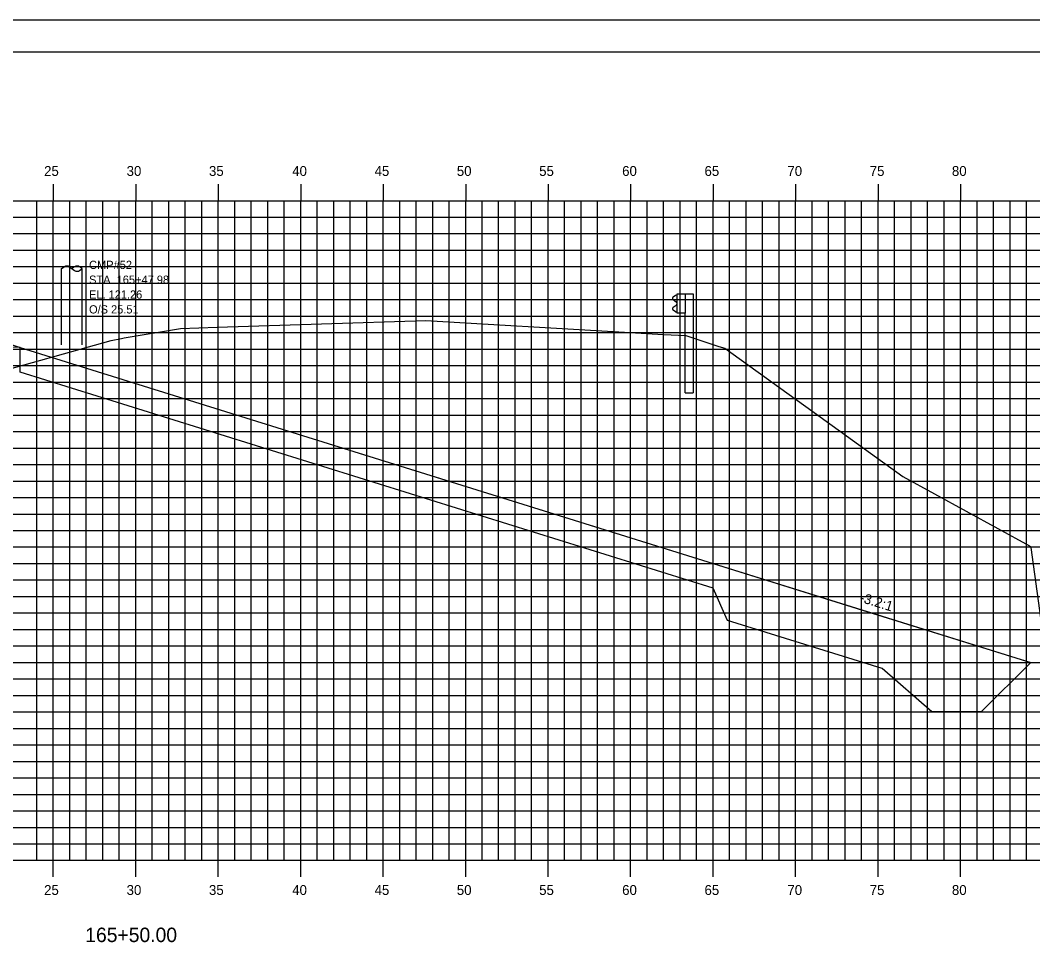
# Model space of a CAD drawing. Extents: x 850598 to 870284, y 366541 to 366651.
# Drawn here: x 854665.5 to 854726.9, y 366595.1 to 366651.2 of the extents above; entities that cross this region are included whole.
import ezdxf

# ---------------------------------------------------------------- set-up
doc = ezdxf.new("R2010")
doc.units = 0
for name, color, linetype in [('ANNOTATION', 7, 'Continuous'), ('BORDER', 7, 'Continuous'), ('D_Drainage_RipRap', 7, 'Continuous'), ('D_Roadway_Centerline', 7, 'Continuous'), ('D_Roadway_SlopeLines', 7, 'Continuous'), ('D_Roadway_SubGrade', 7, 'Continuous'), ('D_Text_Monospaced', 7, 'Continuous'), ('H_V ANNOTATION', 7, 'Continuous'), ('MAJOR', 7, 'Continuous'), ('MINOR', 7, 'Continuous'), ('PLOT BOUNDARY', 7, 'Continuous'), ('S_Guardrail_Beam', 7, 'Continuous'), ('S_Roadway_Centerline', 7, 'Continuous'), ('S_Utilities_Pole_Joint', 7, 'Continuous')]:
    doc.layers.add(name, color=color, linetype=linetype)

msp = doc.modelspace()

# ---------------------------------------------------------------- linework, layer by layer
at = {"layer": 'BORDER'}
msp.add_line((854757.515, 366649.225), (854597.515, 366649.225), dxfattribs=at)
at = {"layer": 'D_Drainage_RipRap'}
msp.add_lwpolyline([(854707.525, 366618.225), (854716.902, 366615.301), (854726.764, 366612.225), (854723.764, 366609.225), (854720.764, 366609.225), (854717.764, 366611.851), (854708.387, 366614.775), (854707.525, 366616.725), (854665.515, 366629.827), (854665.515, 366631.327)], close=True, dxfattribs=at)
at = {"layer": 'D_Roadway_Centerline'}
msp.add_lwpolyline([(854614.726, 366629.184), (854617.515, 366630.114), (854621.317, 366631.381), (854627.515, 366633.447), (854631.515, 366633.687), (854642.515, 366634.017), (854653.515, 366633.687), (854657.515, 366633.447), (854659.515, 366633.327), (854665.515, 366631.327), (854707.525, 366618.225), (854716.902, 366615.301), (854726.764, 366612.225), (854730.764, 366612.225)], dxfattribs=at)
at = {"layer": 'D_Roadway_SlopeLines'}
msp.add_lwpolyline([(854665.515, 366631.327), (854726.764, 366612.225), (854726.764, 366612.225)], dxfattribs=at)
at = {"layer": 'D_Roadway_SubGrade'}
msp.add_lwpolyline([(854653.515, 366633.187), (854654.515, 366633.127), (854654.515, 366633.377), (854659.515, 366633.077), (854659.515, 366633.327), (854665.515, 366631.327), (854653.515, 366631.687)], close=True, dxfattribs=at)
at = {"layer": 'MAJOR'}
for p, q in [((854667.515, 366641.227), (854667.515, 366640.225)), ((854667.515, 366641.227), (854667.515, 366640.225)), ((854672.515, 366641.227), (854672.515, 366640.225)), ((854672.515, 366641.227), (854672.515, 366640.225)), ((854677.515, 366641.227), (854677.515, 366640.225)), ((854677.515, 366641.227), (854677.515, 366640.225)), ((854682.515, 366641.227), (854682.515, 366640.225)), ((854682.515, 366641.227), (854682.515, 366640.225)), ((854687.515, 366641.227), (854687.515, 366640.225)), ((854687.515, 366641.227), (854687.515, 366640.225)), ((854692.515, 366641.227), (854692.515, 366640.225)), ((854692.515, 366641.227), (854692.515, 366640.225)), ((854697.515, 366641.227), (854697.515, 366640.225)), ((854697.515, 366641.227), (854697.515, 366640.225)), ((854702.515, 366641.227), (854702.515, 366640.225)), ((854702.515, 366641.227), (854702.515, 366640.225)), ((854707.515, 366641.227), (854707.515, 366640.225)), ((854707.515, 366641.227), (854707.515, 366640.225)), ((854712.515, 366641.227), (854712.515, 366640.225)), ((854712.515, 366641.227), (854712.515, 366640.225)), ((854717.515, 366641.227), (854717.515, 366640.225)), ((854717.515, 366641.227), (854717.515, 366640.225)), ((854722.515, 366641.227), (854722.515, 366640.225)), ((854722.515, 366641.227), (854722.515, 366640.225)), ((854602.515, 366640.225), (854742.515, 366640.225)), ((854602.515, 366640.225), (854742.515, 366640.225)), ((854602.515, 366640.225), (854742.515, 366640.225)), ((854602.515, 366640.225), (854742.515, 366640.225)), ((854667.515, 366600.225), (854667.515, 366640.225)), ((854667.515, 366600.225), (854667.515, 366640.225)), ((854672.515, 366600.225), (854672.515, 366640.225)), ((854672.515, 366600.225), (854672.515, 366640.225)), ((854677.515, 366600.225), (854677.515, 366640.225)), ((854677.515, 366600.225), (854677.515, 366640.225)), ((854682.515, 366600.225), (854682.515, 366640.225)), ((854682.515, 366600.225), (854682.515, 366640.225)), ((854687.515, 366600.225), (854687.515, 366640.225)), ((854687.515, 366600.225), (854687.515, 366640.225)), ((854692.515, 366600.225), (854692.515, 366640.225)), ((854692.515, 366600.225), (854692.515, 366640.225)), ((854697.515, 366600.225), (854697.515, 366640.225)), ((854697.515, 366600.225), (854697.515, 366640.225)), ((854702.515, 366600.225), (854702.515, 366640.225)), ((854702.515, 366600.225), (854702.515, 366640.225)), ((854707.515, 366600.225), (854707.515, 366640.225)), ((854707.515, 366600.225), (854707.515, 366640.225)), ((854712.515, 366600.225), (854712.515, 366640.225)), ((854712.515, 366600.225), (854712.515, 366640.225)), ((854717.515, 366600.225), (854717.515, 366640.225)), ((854717.515, 366600.225), (854717.515, 366640.225)), ((854722.515, 366600.225), (854722.515, 366640.225)), ((854722.515, 366600.225), (854722.515, 366640.225)), ((854602.515, 366635.225), (854742.515, 366635.225)), ((854602.515, 366635.225), (854742.515, 366635.225)), ((854602.515, 366630.225), (854742.515, 366630.225)), ((854602.515, 366630.225), (854742.515, 366630.225)), ((854602.515, 366625.225), (854742.515, 366625.225)), ((854602.515, 366625.225), (854742.515, 366625.225)), ((854602.515, 366620.225), (854742.515, 366620.225)), ((854602.515, 366620.225), (854742.515, 366620.225)), ((854602.515, 366615.225), (854742.515, 366615.225)), ((854602.515, 366615.225), (854742.515, 366615.225)), ((854602.515, 366610.225), (854742.515, 366610.225)), ((854602.515, 366610.225), (854742.515, 366610.225)), ((854602.515, 366605.225), (854742.515, 366605.225)), ((854602.515, 366605.225), (854742.515, 366605.225)), ((854602.515, 366600.225), (854742.515, 366600.225)), ((854602.515, 366600.225), (854742.515, 366600.225)), ((854602.515, 366600.225), (854742.515, 366600.225)), ((854602.515, 366600.225), (854742.515, 366600.225)), ((854667.515, 366599.223), (854667.515, 366600.225)), ((854667.515, 366599.223), (854667.515, 366600.225)), ((854672.515, 366599.223), (854672.515, 366600.225)), ((854672.515, 366599.223), (854672.515, 366600.225)), ((854677.515, 366599.223), (854677.515, 366600.225)), ((854677.515, 366599.223), (854677.515, 366600.225)), ((854682.515, 366599.223), (854682.515, 366600.225)), ((854682.515, 366599.223), (854682.515, 366600.225)), ((854687.515, 366599.223), (854687.515, 366600.225)), ((854687.515, 366599.223), (854687.515, 366600.225)), ((854692.515, 366599.223), (854692.515, 366600.225)), ((854692.515, 366599.223), (854692.515, 366600.225)), ((854697.515, 366599.223), (854697.515, 366600.225)), ((854697.515, 366599.223), (854697.515, 366600.225)), ((854702.515, 366599.223), (854702.515, 366600.225)), ((854702.515, 366599.223), (854702.515, 366600.225)), ((854707.515, 366599.223), (854707.515, 366600.225)), ((854707.515, 366599.223), (854707.515, 366600.225)), ((854712.515, 366599.223), (854712.515, 366600.225)), ((854712.515, 366599.223), (854712.515, 366600.225)), ((854717.515, 366599.223), (854717.515, 366600.225)), ((854717.515, 366599.223), (854717.515, 366600.225)), ((854722.515, 366599.223), (854722.515, 366600.225)), ((854722.515, 366599.223), (854722.515, 366600.225))]:
    msp.add_line(p, q, dxfattribs=at)
at = {"layer": 'MINOR'}
for p, q in [((854666.515, 366600.225), (854666.515, 366640.225)), ((854666.515, 366600.225), (854666.515, 366640.225)), ((854668.515, 366600.225), (854668.515, 366640.225)), ((854668.515, 366600.225), (854668.515, 366640.225)), ((854669.515, 366600.225), (854669.515, 366640.225)), ((854669.515, 366600.225), (854669.515, 366640.225)), ((854670.515, 366600.225), (854670.515, 366640.225)), ((854670.515, 366600.225), (854670.515, 366640.225)), ((854671.515, 366600.225), (854671.515, 366640.225)), ((854671.515, 366600.225), (854671.515, 366640.225)), ((854673.515, 366600.225), (854673.515, 366640.225)), ((854673.515, 366600.225), (854673.515, 366640.225)), ((854674.515, 366600.225), (854674.515, 366640.225)), ((854674.515, 366600.225), (854674.515, 366640.225)), ((854675.515, 366600.225), (854675.515, 366640.225)), ((854675.515, 366600.225), (854675.515, 366640.225)), ((854676.515, 366600.225), (854676.515, 366640.225)), ((854676.515, 366600.225), (854676.515, 366640.225)), ((854678.515, 366600.225), (854678.515, 366640.225)), ((854678.515, 366600.225), (854678.515, 366640.225)), ((854679.515, 366600.225), (854679.515, 366640.225)), ((854679.515, 366600.225), (854679.515, 366640.225)), ((854680.515, 366600.225), (854680.515, 366640.225)), ((854680.515, 366600.225), (854680.515, 366640.225)), ((854681.515, 366600.225), (854681.515, 366640.225)), ((854681.515, 366600.225), (854681.515, 366640.225)), ((854683.515, 366600.225), (854683.515, 366640.225)), ((854683.515, 366600.225), (854683.515, 366640.225)), ((854684.515, 366600.225), (854684.515, 366640.225)), ((854684.515, 366600.225), (854684.515, 366640.225)), ((854685.515, 366600.225), (854685.515, 366640.225)), ((854685.515, 366600.225), (854685.515, 366640.225)), ((854686.515, 366600.225), (854686.515, 366640.225)), ((854686.515, 366600.225), (854686.515, 366640.225)), ((854688.515, 366600.225), (854688.515, 366640.225)), ((854688.515, 366600.225), (854688.515, 366640.225)), ((854689.515, 366600.225), (854689.515, 366640.225)), ((854689.515, 366600.225), (854689.515, 366640.225)), ((854690.515, 366600.225), (854690.515, 366640.225)), ((854690.515, 366600.225), (854690.515, 366640.225)), ((854691.515, 366600.225), (854691.515, 366640.225)), ((854691.515, 366600.225), (854691.515, 366640.225)), ((854693.515, 366600.225), (854693.515, 366640.225)), ((854693.515, 366600.225), (854693.515, 366640.225)), ((854694.515, 366600.225), (854694.515, 366640.225)), ((854694.515, 366600.225), (854694.515, 366640.225)), ((854695.515, 366600.225), (854695.515, 366640.225)), ((854695.515, 366600.225), (854695.515, 366640.225)), ((854696.515, 366600.225), (854696.515, 366640.225)), ((854696.515, 366600.225), (854696.515, 366640.225)), ((854698.515, 366600.225), (854698.515, 366640.225)), ((854698.515, 366600.225), (854698.515, 366640.225)), ((854699.515, 366600.225), (854699.515, 366640.225)), ((854699.515, 366600.225), (854699.515, 366640.225)), ((854700.515, 366600.225), (854700.515, 366640.225)), ((854700.515, 366600.225), (854700.515, 366640.225)), ((854701.515, 366600.225), (854701.515, 366640.225)), ((854701.515, 366600.225), (854701.515, 366640.225)), ((854703.515, 366600.225), (854703.515, 366640.225)), ((854703.515, 366600.225), (854703.515, 366640.225)), ((854704.515, 366600.225), (854704.515, 366640.225)), ((854704.515, 366600.225), (854704.515, 366640.225)), ((854705.515, 366600.225), (854705.515, 366640.225)), ((854705.515, 366600.225), (854705.515, 366640.225)), ((854706.515, 366600.225), (854706.515, 366640.225)), ((854706.515, 366600.225), (854706.515, 366640.225)), ((854708.515, 366600.225), (854708.515, 366640.225)), ((854708.515, 366600.225), (854708.515, 366640.225)), ((854709.515, 366600.225), (854709.515, 366640.225)), ((854709.515, 366600.225), (854709.515, 366640.225)), ((854710.515, 366600.225), (854710.515, 366640.225)), ((854710.515, 366600.225), (854710.515, 366640.225)), ((854711.515, 366600.225), (854711.515, 366640.225)), ((854711.515, 366600.225), (854711.515, 366640.225)), ((854713.515, 366600.225), (854713.515, 366640.225)), ((854713.515, 366600.225), (854713.515, 366640.225)), ((854714.515, 366600.225), (854714.515, 366640.225)), ((854714.515, 366600.225), (854714.515, 366640.225)), ((854715.515, 366600.225), (854715.515, 366640.225)), ((854715.515, 366600.225), (854715.515, 366640.225)), ((854716.515, 366600.225), (854716.515, 366640.225)), ((854716.515, 366600.225), (854716.515, 366640.225)), ((854718.515, 366600.225), (854718.515, 366640.225)), ((854718.515, 366600.225), (854718.515, 366640.225)), ((854719.515, 366600.225), (854719.515, 366640.225)), ((854719.515, 366600.225), (854719.515, 366640.225)), ((854720.515, 366600.225), (854720.515, 366640.225)), ((854720.515, 366600.225), (854720.515, 366640.225)), ((854721.515, 366600.225), (854721.515, 366640.225)), ((854721.515, 366600.225), (854721.515, 366640.225)), ((854723.515, 366600.225), (854723.515, 366640.225)), ((854723.515, 366600.225), (854723.515, 366640.225)), ((854724.515, 366600.225), (854724.515, 366640.225)), ((854724.515, 366600.225), (854724.515, 366640.225)), ((854725.515, 366600.225), (854725.515, 366640.225)), ((854725.515, 366600.225), (854725.515, 366640.225)), ((854726.515, 366600.225), (854726.515, 366640.225)), ((854726.515, 366600.225), (854726.515, 366640.225)), ((854602.515, 366639.225), (854742.515, 366639.225)), ((854602.515, 366639.225), (854742.515, 366639.225)), ((854602.515, 366638.225), (854742.515, 366638.225)), ((854602.515, 366638.225), (854742.515, 366638.225)), ((854602.515, 366637.225), (854742.515, 366637.225)), ((854602.515, 366637.225), (854742.515, 366637.225)), ((854602.515, 366636.225), (854742.515, 366636.225)), ((854602.515, 366636.225), (854742.515, 366636.225)), ((854602.515, 366634.225), (854742.515, 366634.225)), ((854602.515, 366634.225), (854742.515, 366634.225)), ((854602.515, 366633.225), (854742.515, 366633.225)), ((854602.515, 366633.225), (854742.515, 366633.225)), ((854602.515, 366632.225), (854742.515, 366632.225)), ((854602.515, 366632.225), (854742.515, 366632.225)), ((854602.515, 366631.225), (854742.515, 366631.225)), ((854602.515, 366631.225), (854742.515, 366631.225)), ((854602.515, 366629.225), (854742.515, 366629.225)), ((854602.515, 366629.225), (854742.515, 366629.225)), ((854602.515, 366628.225), (854742.515, 366628.225)), ((854602.515, 366628.225), (854742.515, 366628.225)), ((854602.515, 366627.225), (854742.515, 366627.225)), ((854602.515, 366627.225), (854742.515, 366627.225)), ((854602.515, 366626.225), (854742.515, 366626.225)), ((854602.515, 366626.225), (854742.515, 366626.225)), ((854602.515, 366624.225), (854742.515, 366624.225)), ((854602.515, 366624.225), (854742.515, 366624.225)), ((854602.515, 366623.225), (854742.515, 366623.225)), ((854602.515, 366623.225), (854742.515, 366623.225)), ((854602.515, 366622.225), (854742.515, 366622.225)), ((854602.515, 366622.225), (854742.515, 366622.225)), ((854602.515, 366621.225), (854742.515, 366621.225)), ((854602.515, 366621.225), (854742.515, 366621.225)), ((854602.515, 366619.225), (854742.515, 366619.225)), ((854602.515, 366619.225), (854742.515, 366619.225)), ((854602.515, 366618.225), (854742.515, 366618.225)), ((854602.515, 366618.225), (854742.515, 366618.225)), ((854602.515, 366617.225), (854742.515, 366617.225)), ((854602.515, 366617.225), (854742.515, 366617.225)), ((854602.515, 366616.225), (854742.515, 366616.225)), ((854602.515, 366616.225), (854742.515, 366616.225)), ((854602.515, 366614.225), (854742.515, 366614.225)), ((854602.515, 366614.225), (854742.515, 366614.225)), ((854602.515, 366613.225), (854742.515, 366613.225)), ((854602.515, 366613.225), (854742.515, 366613.225)), ((854602.515, 366612.225), (854742.515, 366612.225)), ((854602.515, 366612.225), (854742.515, 366612.225)), ((854602.515, 366611.225), (854742.515, 366611.225)), ((854602.515, 366611.225), (854742.515, 366611.225)), ((854602.515, 366609.225), (854742.515, 366609.225)), ((854602.515, 366609.225), (854742.515, 366609.225)), ((854602.515, 366608.225), (854742.515, 366608.225)), ((854602.515, 366608.225), (854742.515, 366608.225)), ((854602.515, 366607.225), (854742.515, 366607.225)), ((854602.515, 366607.225), (854742.515, 366607.225)), ((854602.515, 366606.225), (854742.515, 366606.225)), ((854602.515, 366606.225), (854742.515, 366606.225)), ((854602.515, 366604.225), (854742.515, 366604.225)), ((854602.515, 366604.225), (854742.515, 366604.225)), ((854602.515, 366603.225), (854742.515, 366603.225)), ((854602.515, 366603.225), (854742.515, 366603.225)), ((854602.515, 366602.225), (854742.515, 366602.225)), ((854602.515, 366602.225), (854742.515, 366602.225)), ((854602.515, 366601.225), (854742.515, 366601.225)), ((854602.515, 366601.225), (854742.515, 366601.225))]:
    msp.add_line(p, q, dxfattribs=at)
at = {"layer": 'PLOT BOUNDARY'}
msp.add_lwpolyline([(854589.422, 366541.166), (854759.422, 366541.166), (854759.422, 366651.166), (854589.422, 366651.166)], close=True, dxfattribs=at)
at = {"layer": 'S_Guardrail_Beam'}
for p, q in [((854705.228, 366634.476), (854705.085, 366634.376)), ((854705.085, 366634.233), (854705.28, 366634.096)), ((854705.327, 366634.497), (854705.245, 366634.482)), ((854705.327, 366634.57), (854705.817, 366634.57)), ((854705.327, 366633.403), (854705.327, 366634.57)), ((854705.817, 366634.57), (854706.308, 366634.57)), ((854705.817, 366634.57), (854705.817, 366633.403)), ((854706.308, 366634.57), (854706.308, 366628.57)), ((854705.28, 366633.877), (854705.085, 366633.74)), ((854705.085, 366633.597), (854705.228, 366633.497)), ((854705.314, 366634.032), (854705.314, 366633.941)), ((854705.245, 366633.49), (854705.327, 366633.476)), ((854705.817, 366633.403), (854705.327, 366633.403)), ((854705.817, 366628.57), (854705.817, 366633.403)), ((854705.817, 366628.57), (854706.308, 366628.57))]:
    msp.add_line(p, q, dxfattribs=at)
for centre, major_axis, start_param, end_param in [((854705.135, 366634.304), (-0.0877, 0), 5.323254, 7.243116), ((854705.252, 366634.442), (-0.0417, 0), 4.886922, 5.323254), ((854705.135, 366633.669), (-0.0877, 0), 5.323254, 7.243116), ((854705.235, 366634.032), (0.0789, 0), 0, 0.959931), ((854705.235, 366633.941), (0.0789, 0), 5.323254, 6.283185), ((854705.252, 366633.531), (-0.0417, 0), 0.959931, 1.396263)]:
    msp.add_ellipse(centre, major_axis=major_axis, ratio=0.995501, start_param=start_param, end_param=end_param, dxfattribs=at)
at = {"layer": 'S_Roadway_Centerline'}
msp.add_lwpolyline([(854663.355, 366629.6), (854671.036, 366631.752), (854671.644, 366631.871), (854671.806, 366631.9), (854675.233, 366632.473), (854677.45, 366632.548), (854690.106, 366632.962), (854701.809, 366632.27), (854704.17, 366632.129), (854704.519, 366632.103), (854705.857, 366632.057), (854707.858, 366631.386), (854708.215, 366631.281), (854713.994, 366627.113), (854719.022, 366623.505), (854726.695, 366619.299), (854726.748, 366619.262), (854726.779, 366619.19), (854727.577, 366613.32), (854738.491, 366609.571), (854742.515, 366608.223)], dxfattribs=at)
at = {"layer": 'S_Utilities_Pole_Joint'}
for p, q in [((854668.02, 366631.483), (854668.017, 366636.103)), ((854668.02, 366636.103), (854668.176, 366636.213)), ((854668.489, 366636.213), (854668.645, 366636.103)), ((854668.802, 366636.213), (854668.645, 366636.103)), ((854668.645, 366636.103), (854668.802, 366635.992)), ((854669.27, 366636.103), (854669.114, 366636.213)), ((854669.114, 366635.992), (854669.27, 366636.103)), ((854669.27, 366631.483), (854669.267, 366636.103))]:
    msp.add_line(p, q, dxfattribs=at)
for centre, start, end in [((854668.332, 366635.992), 90, 125.26439), ((854668.332, 366635.992), 54.73561, 90), ((854668.957, 366635.992), 90, 125.26439), ((854668.957, 366635.992), 54.73561, 90), ((854668.957, 366636.213), 234.73561, 270), ((854668.957, 366636.213), 270, 305.26439)]:
    msp.add_arc(centre, 0.271, start, end, dxfattribs=at)

# ---------------------------------------------------------------- texts
at = {"layer": 'ANNOTATION'}
msp.add_text('-3.2:1', height=0.6, rotation=342.67879, dxfattribs=at).set_placement((854716.352, 366615.92))
at = {"layer": 'D_Text_Monospaced'}
for s, height, p in [('CMP#52 ', 0.5, (854669.687, 366636.083)), ('STA. 165+47.98', 0.49998, (854669.687, 366635.183)), ('EL. 121.26', 0.498, (854669.688, 366634.285)), ('O/S 25.51', 0.498, (854669.688, 366633.385))]:
    msp.add_text(s, height=height, dxfattribs=at).set_placement(p)
at = {"layer": 'H_V ANNOTATION'}
for s, height, p in [('25', 0.6, (854666.961, 366641.725)), ('30', 0.6, (854671.963, 366641.725)), ('35', 0.6, (854676.955, 366641.725)), ('40', 0.6, (854682.001, 366641.725)), ('45', 0.6, (854686.993, 366641.725)), ('50', 0.6, (854691.979, 366641.725)), ('55', 0.6, (854696.971, 366641.725)), ('60', 0.6, (854702.001, 366641.725)), ('65', 0.6, (854706.993, 366641.725)), ('70', 0.6, (854712.017, 366641.725)), ('75', 0.6, (854717.009, 366641.725)), ('80', 0.6, (854721.99, 366641.725)), ('25', 0.6, (854666.961, 366598.125)), ('30', 0.6, (854671.963, 366598.125)), ('35', 0.6, (854676.955, 366598.125)), ('40', 0.6, (854682.001, 366598.125)), ('45', 0.6, (854686.993, 366598.125)), ('50', 0.6, (854691.979, 366598.125)), ('55', 0.6, (854696.971, 366598.125)), ('60', 0.6, (854702.001, 366598.125)), ('65', 0.6, (854706.993, 366598.125)), ('70', 0.6, (854712.017, 366598.125)), ('75', 0.6, (854717.009, 366598.125)), ('80', 0.6, (854721.99, 366598.125)), ('165+50.00', 0.875, (854669.456, 366595.268))]:
    msp.add_text(s, height=height, dxfattribs=at).set_placement(p)
at = {"layer": 'S_Roadway_Centerline'}
for s, p in [('C', (854690.101, 366632.962)), ('L', (854690.106, 366632.955))]:
    msp.add_text(s, height=0.0146, dxfattribs=at).set_placement(p)

doc.saveas('drawing.dxf')
